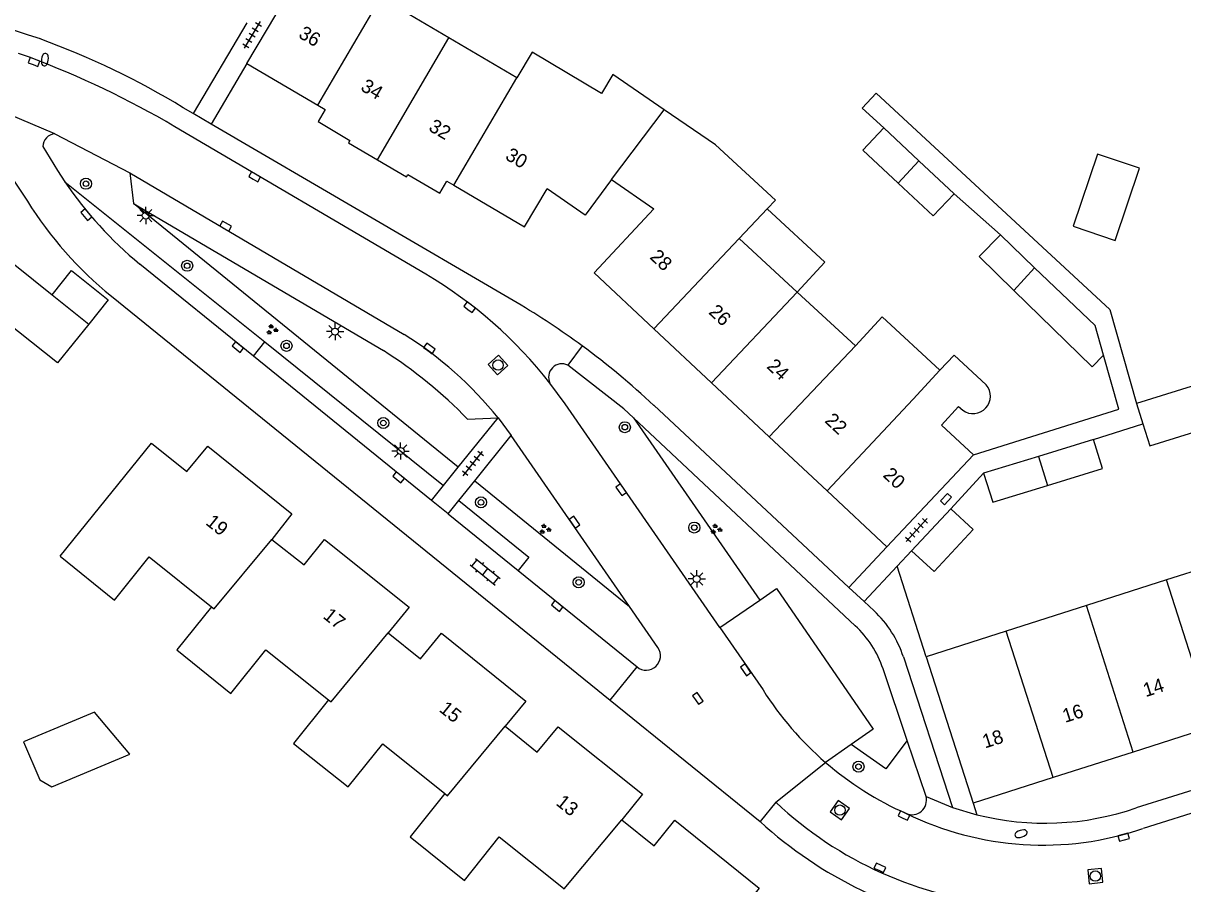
# Model space of a CAD drawing. Extents: x 136000 to 138005, y 398500 to 400500.
# Drawn here: x 137374 to 137457.7, y 398915.6 to 398977.7 of the extents above; entities that cross this region are included whole.
import ezdxf

# ---------------------------------------------------------------- set-up
doc = ezdxf.new("R2010")
doc.units = 0
for name, color, linetype in [('gg-afsc-erfafscheiding', 7, 'Continuous'), ('gg-afsc-muur', 7, 'Continuous'), ('gg-anno-huisnummerreeks BGT', 7, 'Continuous'), ('gg-bbg-bijgebouw', 7, 'Continuous'), ('gg-bbg-gedigitaliseerde bebouwing', 7, 'Continuous'), ('gg-bbg-gedigitaliseerde bijgebouw', 7, 'Continuous'), ('gg-bbg-hoofdgebouw', 7, 'Continuous'), ('gg-bbg-luifel en loopbrug', 7, 'Continuous'), ('gg-bbg-tussenscheiding', 7, 'Continuous'), ('gg-knt-verharding', 7, 'Continuous'), ('gt-grn-groengrens', 7, 'Continuous'), ('gt-grn-vlakafsluiter', 7, 'Continuous'), ('gt-grn-weggrens', 7, 'Continuous'), ('gt-symb-boom', 7, 'Continuous'), ('gt-symb-brandkraan', 7, 'Continuous'), ('gt-symb-groenvak', 7, 'Continuous'), ('gt-symb-klinker verharding', 7, 'Continuous'), ('gt-symb-kolk', 7, 'Continuous'), ('gt-symb-kolk center center', 7, 'Continuous'), ('gt-symb-lichtmast', 7, 'Continuous'), ('gt-symb-rioolschacht', 7, 'Continuous'), ('gt-symb-tegel verharding', 7, 'Continuous')]:
    doc.layers.add(name, color=color, linetype=linetype)

# ---------------------------------------------------------------- blocks, each defined once
blk = doc.blocks.new('gt0-TEG1')
at = {"layer": 'gt-symb-tegel verharding'}
for p, q in [((-1.125, 0), (1.125, 0)), ((-0.9, -0.25), (-0.9, 0.25)), ((-0.45, -0.25), (-0.45, 0.25)), ((0, -0.25), (0, 0.25)), ((0.45, -0.25), (0.45, 0.25)), ((0.9, -0.25), (0.9, 0.25))]:
    blk.add_line(p, q, dxfattribs=at)
blk = doc.blocks.new('gt0-KOLK')
at = {"layer": 'gt-symb-kolk'}
blk.add_lwpolyline([(0, 0), (0.375, 0), (0.375, 0.4), (-0.375, 0.4), (-0.375, 0), (0, 0)], dxfattribs=at)
blk = doc.blocks.new('gt0-BR')
at = {"layer": 'gt-symb-brandkraan'}
for centre, radius, start, end in [((-0.244, 0), 0.206, 107.56694, 252.43307), ((0.599, -2.664), 3, 106.89205, 107.56694), ((0, -0.691), 0.938, 73.10799, 106.89205), ((-0.599, -2.664), 3, 72.43309, 73.10799), ((0.244, 0), 0.206, 287.56695, 72.43309), ((0.599, 2.664), 3, 252.43307, 253.10797), ((0, 0.691), 0.938, 253.10797, 286.89206), ((-0.599, 2.664), 3, 286.89206, 287.56695)]:
    blk.add_arc(centre, radius, start, end, dxfattribs=at)
blk = doc.blocks.new('gt0-BOOM')
at = {"layer": 'gt-symb-boom'}
for radius in [0.4, 0.2]:
    blk.add_circle((0, 0), radius, dxfattribs=at)
blk = doc.blocks.new('gt0-LMAST')
at = {"layer": 'gt-symb-lichtmast'}
for p, q in [((-0.182, 0.173), (-0.447, 0.438)), ((-0.005, 0.246), (-0.005, 0.621)), ((0.172, 0.173), (0.437, 0.438)), ((-0.255, -0.004), (-0.63, -0.004)), ((-0.182, -0.181), (-0.447, -0.446)), ((-0.005, -0.254), (-0.005, -0.629)), ((0.437, -0.446), (0.172, -0.181)), ((0.245, -0.004), (0.62, -0.004))]:
    blk.add_line(p, q, dxfattribs=at)
blk.add_circle((-0.005, -0.004), 0.25, dxfattribs=at)
blk = doc.blocks.new('gt0-KOLKCC')
at = {"layer": 'gt-symb-kolk center center'}
blk.add_lwpolyline([(-0.375, 0.2), (0.375, 0.2), (0.375, -0.2), (-0.375, -0.2)], close=True, dxfattribs=at)
blk = doc.blocks.new('gt0-KL1')
at = {"layer": 'gt-symb-klinker verharding'}
for p, q in [((-1.15, 0.3), (1.15, 0.3)), ((-1, -0.3), (-1, 0.3)), ((-0.5, 0.3), (-0.5, 0.45)), ((0, -0.3), (0, 0.3)), ((0.5, 0.3), (0.5, 0.45)), ((1, -0.3), (1, 0.3)), ((-1.15, -0.3), (1.15, -0.3)), ((-0.5, -0.45), (-0.5, -0.3)), ((0.5, -0.45), (0.5, -0.3))]:
    blk.add_line(p, q, dxfattribs=at)
blk = doc.blocks.new('gt0-RS')
at = {"layer": 'gt-symb-rioolschacht'}
blk.add_lwpolyline([(-0.5, -0.5), (0.5, -0.5), (0.5, 0.5), (-0.5, 0.5)], close=True, dxfattribs=at)
blk.add_circle((0, 0), 0.375, dxfattribs=at)
blk = doc.blocks.new('gt0-GRVAK')
at = {"layer": 'gt-symb-groenvak'}
for p, q in [((-0.11, 0.189), (-0.228, 0.24)), ((-0.182, 0.153), (0.088, 0.153)), ((-0.091, 0.211), (-0.156, 0.322)), ((-0.047, 0.214), (-0.047, 0.393)), ((-0.004, 0.211), (0.061, 0.322)), ((0.015, 0.189), (0.133, 0.24)), ((0.262, -0.052), (0.197, 0.059)), ((0.305, -0.049), (0.305, 0.13)), ((0.349, -0.052), (0.414, 0.059)), ((-0.245, -0.228), (-0.363, -0.177)), ((-0.318, -0.264), (-0.047, -0.264)), ((-0.226, -0.206), (-0.291, -0.095)), ((-0.183, -0.203), (-0.183, -0.024)), ((-0.139, -0.206), (-0.074, -0.095)), ((-0.12, -0.228), (-0.002, -0.177)), ((0.243, -0.074), (0.125, -0.023)), ((0.17, -0.11), (0.441, -0.11)), ((0.368, -0.074), (0.486, -0.023))]:
    blk.add_line(p, q, dxfattribs=at)

msp = doc.modelspace()

# ---------------------------------------------------------------- linework, layer by layer
at = {"layer": 'gg-afsc-erfafscheiding'}
for p, q in [((137441.219, 398965.366), (137444.568, 398962.413)), ((137453.113, 398949.827), (137452.004, 398953.716)), ((137442.633, 398946.516), (137453.113, 398949.827)), ((137451.273, 398947.632), (137454.85, 398948.76)), ((137440.975, 398942.628), (137443.35, 398945.188))]:
    msp.add_line(p, q, dxfattribs=at)
msp.add_lwpolyline([(137436.148, 398970.127), (137434.596, 398971.56), (137435.588, 398972.635), (137452.46, 398957.01), (137454.393, 398950.231)], dxfattribs=at)
at = {"layer": 'gg-afsc-muur'}
for p, q in [((137437.124, 398938.492), (137438.151, 398939.592)), ((137439.216, 398931.944), (137437.124, 398938.492))]:
    msp.add_line(p, q, dxfattribs=at)
at = {"layer": 'gg-bbg-bijgebouw'}
for q in [(137440.975, 398942.628), (137439.781, 398938.108)]:
    msp.add_line((137438.151, 398939.592), q, dxfattribs=at)
at = {"layer": 'gg-bbg-gedigitaliseerde bebouwing'}
for p, q in [((137404.753, 398976.633), (137399.847, 398979.535)), ((137409.659, 398973.732), (137404.753, 398976.633)), ((137423.997, 398968.896), (137420.307, 398971.436)), ((137427.736, 398964.279), (137425.72, 398962.133)), ((137429.901, 398958.272), (137425.72, 398962.133)), ((137434.096, 398954.399), (137429.901, 398958.272)), ((137376.712, 398939.197), (137383.302, 398947.361)), ((137387.633, 398935.546), (137385.144, 398932.442)), ((137385.144, 398932.442), (137389.04, 398929.298)), ((137396.067, 398928.837), (137393.548, 398925.69)), ((137393.548, 398925.69), (137397.489, 398922.544)), ((137404.479, 398922.072), (137401.967, 398918.946)), ((137401.967, 398918.946), (137405.884, 398915.793))]:
    msp.add_line(p, q, dxfattribs=at)
for points in [[(137415.786, 398972.619), (137410.764, 398975.596), (137409.659, 398973.732)], [(137420.307, 398971.436), (137416.597, 398973.99), (137415.786, 398972.619)], [(137423.997, 398968.896), (137428.322, 398964.903), (137427.736, 398964.279)], [(137440.203, 398952.627), (137436.032, 398956.476), (137434.096, 398954.399)], [(137378.775, 398955.963), (137376.526, 398953.152), (137372.775, 398956.151), (137368.017, 398950.188)], [(137443.544, 398951.577), (137441.217, 398953.725), (137440.203, 398952.627)], [(137442.633, 398946.516), (137440.304, 398948.666), (137441.547, 398950.012), (137441.845, 398949.737)], [(137376.712, 398939.197), (137380.632, 398936.035), (137383.134, 398939.154), (137387.633, 398935.546)], [(137389.04, 398929.298), (137391.559, 398932.445), (137396.067, 398928.837)], [(137397.489, 398922.544), (137400.001, 398925.67), (137404.479, 398922.072)], [(137405.884, 398915.793), (137408.394, 398918.942), (137412.905, 398915.346)]]:
    msp.add_lwpolyline(points, dxfattribs=at)
msp.add_arc((137442.579, 398950.764), 1.262, 234.4344, 40.12871, dxfattribs=at)
at = {"layer": 'gg-bbg-gedigitaliseerde bijgebouw'}
for p, q in [((137438.682, 398967.748), (137436.148, 398970.127)), ((137441.219, 398965.366), (137438.682, 398967.748)), ((137447.026, 398960.02), (137444.568, 398962.413)), ((137458.335, 398951.456), (137454.393, 398950.231)), ((137454.393, 398950.231), (137454.85, 398948.76)), ((137451.273, 398947.632), (137447.317, 398946.413)), ((137447.317, 398946.413), (137443.35, 398945.188))]:
    msp.add_line(p, q, dxfattribs=at)
for points in [[(137436.148, 398970.127), (137434.645, 398968.526), (137437.189, 398966.137)], [(137452.855, 398962.003), (137454.611, 398967.215), (137451.579, 398968.237), (137449.823, 398963.024), (137452.855, 398962.003)], [(137437.189, 398966.137), (137439.716, 398963.765), (137441.219, 398965.366)], [(137444.568, 398962.413), (137443.028, 398960.831), (137445.528, 398958.397)], [(137452.004, 398953.716), (137451.392, 398955.861), (137447.026, 398960.02)], [(137445.528, 398958.397), (137451.193, 398952.883), (137452.004, 398953.716)], [(137454.85, 398948.76), (137455.339, 398947.184), (137459.281, 398948.409)], [(137447.963, 398944.316), (137451.919, 398945.535), (137451.273, 398947.632)], [(137443.35, 398945.188), (137444.007, 398943.097), (137447.963, 398944.316)], [(137439.781, 398938.108), (137442.589, 398941.127), (137440.975, 398942.628)], [(137374.08, 398925.809), (137375.236, 398923.048), (137376.106, 398922.557), (137381.733, 398924.914), (137379.193, 398927.95), (137374.08, 398925.809)]]:
    msp.add_lwpolyline(points, dxfattribs=at)
at = {"layer": 'gg-bbg-hoofdgebouw'}
for p, q in [((137390.196, 398974.776), (137394.767, 398982.519)), ((137390.196, 398974.776), (137395.305, 398971.767)), ((137395.305, 398971.767), (137395.833, 398971.456)), ((137404.617, 398966.283), (137405.13, 398965.981)), ((137376.144, 398958.068), (137378.775, 398955.963)), ((137419.551, 398955.617), (137423.727, 398951.709)), ((137423.727, 398951.709), (137427.882, 398947.821)), ((137427.882, 398947.821), (137432.05, 398943.92)), ((137436.377, 398939.871), (137442.633, 398946.516)), ((137432.05, 398943.92), (137436.377, 398939.871)), ((137462.06, 398939.251), (137456.549, 398937.488)), ((137456.549, 398937.488), (137450.77, 398935.64)), ((137450.77, 398935.64), (137444.99, 398933.791)), ((137444.99, 398933.791), (137439.216, 398931.944)), ((137439.216, 398931.944), (137442.59, 398921.37)), ((137459.93, 398926.912), (137454.15, 398925.065)), ((137454.15, 398925.065), (137448.37, 398923.217)), ((137448.37, 398923.217), (137442.59, 398921.37))]:
    msp.add_line(p, q, dxfattribs=at)
for points in [[(137395.833, 398971.456), (137395.32, 398970.597), (137397.618, 398969.225), (137397.512, 398969.044), (137399.612, 398967.813)], [(137399.612, 398967.813), (137401.698, 398966.59), (137401.801, 398966.755), (137404.107, 398965.41), (137404.617, 398966.283)], [(137416.488, 398966.396), (137414.598, 398963.832), (137411.85, 398965.728)], [(137416.488, 398966.396), (137419.565, 398964.276), (137415.237, 398959.655), (137419.551, 398955.617)], [(137405.13, 398965.981), (137410.22, 398962.983), (137411.85, 398965.728)], [(137363.318, 398958.344), (137366.109, 398961.841), (137367.182, 398960.992), (137369.256, 398963.576), (137376.144, 398958.068)], [(137383.302, 398947.361), (137385.858, 398945.326), (137387.366, 398947.152), (137393.438, 398942.253), (137391.982, 398940.418)], [(137391.982, 398940.418), (137394.315, 398938.578), (137395.794, 398940.405), (137401.896, 398935.522), (137400.395, 398933.662)], [(137400.395, 398933.662), (137402.72, 398931.803), (137404.221, 398933.643), (137410.311, 398928.749), (137408.827, 398926.924)], [(137408.827, 398926.924), (137411.14, 398925.066), (137412.641, 398926.888), (137418.732, 398922.015), (137417.244, 398920.178)], [(137417.244, 398920.178), (137419.572, 398918.294), (137421.065, 398920.154), (137427.16, 398915.25), (137426.287, 398914.159)]]:
    msp.add_lwpolyline(points, dxfattribs=at)
at = {"layer": 'gg-bbg-luifel en loopbrug'}
for points in [[(137429.901, 398958.272), (137431.899, 398960.435), (137427.736, 398964.279)], [(137376.144, 398958.068), (137377.543, 398959.818), (137380.175, 398957.713), (137378.775, 398955.963)]]:
    msp.add_lwpolyline(points, dxfattribs=at)
at = {"layer": 'gg-bbg-tussenscheiding'}
for p, q in [((137395.305, 398971.767), (137399.847, 398979.535)), ((137399.612, 398967.813), (137404.753, 398976.633)), ((137405.13, 398965.981), (137409.659, 398973.732)), ((137416.488, 398966.396), (137420.307, 398971.436)), ((137437.189, 398966.137), (137438.682, 398967.748)), ((137419.551, 398955.617), (137425.72, 398962.133)), ((137447.026, 398960.02), (137445.528, 398958.397)), ((137423.727, 398951.709), (137429.901, 398958.272)), ((137427.882, 398947.821), (137434.096, 398954.399)), ((137438.276, 398950.539), (137440.203, 398952.627)), ((137432.05, 398943.92), (137438.276, 398950.539)), ((137447.317, 398946.413), (137447.963, 398944.316)), ((137459.93, 398926.912), (137456.549, 398937.488)), ((137454.15, 398925.065), (137450.77, 398935.64)), ((137448.37, 398923.217), (137444.99, 398933.791))]:
    msp.add_line(p, q, dxfattribs=at)
for points in [[(137387.633, 398935.546), (137387.82, 398935.396), (137391.982, 398940.418)], [(137396.067, 398928.837), (137396.265, 398928.679), (137400.395, 398933.662)], [(137404.479, 398922.072), (137404.673, 398921.916), (137408.827, 398926.924)], [(137412.905, 398915.346), (137413.087, 398915.201), (137417.244, 398920.178)]]:
    msp.add_lwpolyline(points, dxfattribs=at)
at = {"layer": 'gg-knt-verharding'}
for p, q in [((137374.427, 398976.824), (137371.858, 398977.663)), ((137390.188, 398977.721), (137386.318, 398971.163)), ((137375.283, 398976.544), (137374.427, 398976.824)), ((137374.499, 398975.225), (137373.7, 398975.486)), ((137390.196, 398974.776), (137387.616, 398970.404)), ((137386.318, 398971.163), (137385.6, 398971.583)), ((137387.616, 398970.404), (137386.318, 398971.163)), ((137370.783, 398970.124), (137374.347, 398964.842)), ((137376.333, 398969.704), (137381.73, 398966.882)), ((137403.093, 398959.557), (137385, 398970.213)), ((137409.681, 398957.496), (137387.616, 398970.404)), ((137381.73, 398966.882), (137401.548, 398955.215)), ((137381.73, 398966.882), (137382.016, 398964.673)), ((137382.016, 398964.673), (137400.039, 398954.043)), ((137390.655, 398953.649), (137382.46, 398960.288)), ((137380.41, 398957.966), (137416.408, 398928.815)), ((137403.511, 398943.235), (137390.655, 398953.649)), ((137433.626, 398936.956), (137419.556, 398950.096)), ((137405.436, 398945.624), (137408.316, 398949.198)), ((137406.116, 398949.091), (137408.316, 398949.198)), ((137408.316, 398949.198), (137409.251, 398947.918)), ((137434.094, 398934.186), (137418.077, 398949.201)), ((137406.631, 398944.652), (137409.251, 398947.918)), ((137417.798, 398935.568), (137409.251, 398947.918)), ((137404.376, 398944.308), (137405.436, 398945.624)), ((137405.49, 398943.229), (137406.631, 398944.652)), ((137403.511, 398943.235), (137404.376, 398944.308)), ((137404.708, 398942.254), (137403.511, 398943.235)), ((137404.708, 398942.254), (137405.49, 398943.229)), ((137404.708, 398942.254), (137409.759, 398938.163)), ((137436.377, 398939.871), (137433.626, 398936.956)), ((137409.759, 398938.163), (137418.345, 398931.207)), ((137437.124, 398938.492), (137434.731, 398935.924)), ((137434.731, 398935.924), (137433.626, 398936.956)), ((137419.85, 398932.603), (137417.798, 398935.568)), ((137424.319, 398934.052), (137427.212, 398936.038)), ((137435.442, 398935.261), (137434.731, 398935.924)), ((137424.319, 398934.052), (137427.433, 398929.548)), ((137495.501, 398933.955), (137454.356, 398921.033)), ((137497.468, 398933.045), (137454.853, 398919.544)), ((137437.567, 398931.93), (137441.118, 398921.069)), ((137437.836, 398925.905), (137436.097, 398931.068)), ((137416.408, 398928.815), (137427.227, 398920.053)), ((137433.801, 398925.619), (137431.939, 398924.323)), ((137439.199, 398921.86), (137437.836, 398925.905)), ((137428.358, 398921.437), (137427.227, 398920.053)), ((137441.118, 398921.069), (137442.854, 398920.545))]:
    msp.add_line(p, q, dxfattribs=at)
for points in [[(137375.467, 398968.773), (137376.524, 398967.037), (137377.057, 398966.227)], [(137418.077, 398949.201), (137417.386, 398949.849), (137413.356, 398952.997)], [(137424.319, 398934.052), (137413.151, 398950.205), (137412.059, 398951.691)], [(137427.212, 398936.038), (137428.417, 398936.866), (137435.378, 398926.716), (137433.801, 398925.619)]]:
    msp.add_lwpolyline(points, dxfattribs=at)
for centre, radius, start, end in [((137355.249, 398921.673), 58.414, 58.69579, 69.94242), ((137350.304, 398911.026), 68.606, 59.62085, 69.35), ((137376.416, 398968.759), 0.949, 95.00508, 179.13805), ((137400.855, 398982.45), 28.802, 214.28231, 230.30635), ((137398.082, 398979.66), 27.981, 211.97634, 230.83295), ((137386.89, 398932.045), 31.929, 37.97415, 59.50397), ((137380.392, 398908.088), 57.437, 53.71986, 59.34018), ((137386.651, 398931.644), 27.884, 39.0164, 57.70706), ((137382.438, 398926.239), 32.907, 43.98349, 57.665), ((137380.497, 398908.273), 57.225, 46.9573, 53.6955), ((137412.924, 398952.129), 0.97, 63.55007, 206.84613), ((137430.024, 398929.461), 7.937, 18.12252, 46.94888), ((137428.907, 398928.652), 7.585, 18.57615, 46.85714), ((137418.997, 398932.013), 1.037, 231.04604, 34.65041), ((137447.367, 398942.184), 23.602, 212.3694, 229.17906), ((137447.345, 398942.183), 23.587, 229.21948, 246.02806), ((137447.299, 398941.579), 27.649, 226.75984, 264.93492), ((137438.178, 398921.599), 1.054, 246.72029, 14.3574), ((137447.622, 398940.762), 22.416, 243.90382, 288.81788), ((137447.788, 398940.056), 20.125, 255.80926, 289.04965), ((137447.544, 398942.151), 30.019, 227.4045, 261.24846)]:
    msp.add_arc(centre, radius, start, end, dxfattribs=at)
at = {"layer": 'gt-grn-groengrens'}
for p, q in [((137377.057, 398966.227), (137391.492, 398954.682)), ((137405.436, 398945.624), (137382.016, 398964.673)), ((137390.655, 398953.649), (137391.492, 398954.682)), ((137391.492, 398954.682), (137404.376, 398944.308)), ((137418.077, 398949.201), (137427.212, 398936.038)), ((137406.631, 398944.652), (137417.798, 398935.568))]:
    msp.add_line(p, q, dxfattribs=at)
for points in [[(137405.49, 398943.229), (137410.54, 398939.137), (137409.759, 398938.163)], [(137437.836, 398925.905), (137436.289, 398923.845), (137433.801, 398925.619)]]:
    msp.add_lwpolyline(points, dxfattribs=at)
at = {"layer": 'gt-grn-vlakafsluiter'}
msp.add_line((137442.59, 398921.37), (137442.854, 398920.545), dxfattribs=at)
at = {"layer": 'gt-grn-weggrens'}
for p, q in [((137376.333, 398969.704), (137371.637, 398971.694)), ((137414.379, 398954.39), (137413.356, 398952.997)), ((137416.408, 398928.815), (137418.345, 398931.207)), ((137428.358, 398921.437), (137431.939, 398924.323)), ((137439.199, 398921.86), (137441.118, 398921.069))]:
    msp.add_line(p, q, dxfattribs=at)

# ---------------------------------------------------------------- block references
at = {"layer": 'gt-symb-boom'}
for p in [(137378.571, 398966.091), (137385.879, 398960.171), (137393.048, 398954.391), (137400.03, 398948.821), (137417.46, 398948.516), (137407.082, 398943.088), (137422.47, 398941.272), (137414.13, 398937.321), (137434.324, 398924.008)]:
    msp.add_blockref('gt0-BOOM', p, dxfattribs=at)
at = {"layer": 'gt-symb-brandkraan'}
for p, rotation in [((137375.613, 398975.055), 82.41293093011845), ((137446.054, 398919.17), 17.692300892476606)]:
    msp.add_blockref('gt0-BR', p, dxfattribs=dict(at, rotation=rotation))
at = {"layer": 'gt-symb-groenvak'}
for p in [(137391.99, 398955.554), (137411.683, 398941.155), (137424.032, 398941.155)]:
    msp.add_blockref('gt0-GRVAK', p, dxfattribs=at)
at = {"layer": 'gt-symb-klinker verharding', "rotation": -38.990994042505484}
msp.add_blockref('gt0-KL1', (137407.392, 398938.082), dxfattribs=at)
at = {"layer": 'gt-symb-kolk'}
for p, rotation in [((137374.763, 398974.696), -20.97171056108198), ((137390.644, 398966.426), -30.46264004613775), ((137378.44, 398963.735), -50.355825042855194), ((137388.557, 398962.868), -30.462640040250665), ((137406.137, 398957.019), -37.72926989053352), ((137389.409, 398954.144), -38.99099404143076), ((137403.246, 398954.044), -36.50328298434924), ((137401.008, 398944.748), -38.990994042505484), ((137417.032, 398943.885), -55.341063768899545), ((137413.661, 398941.548), -55.341063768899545), ((137412.453, 398935.46), -38.990994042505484), ((137426.021, 398930.888), -55.3410637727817), ((137422.565, 398928.825), -55.341063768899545), ((137437.521, 398920.3), -25.02727878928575), ((137453.51, 398918.725), 15.008913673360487), ((137435.781, 398916.532), -25.027278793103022)]:
    msp.add_blockref('gt0-KOLK', p, dxfattribs=dict(at, rotation=rotation))
at = {"layer": 'gt-symb-kolk center center', "rotation": -133.25692965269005}
msp.add_blockref('gt0-KOLKCC', (137440.632, 398943.331), dxfattribs=at)
at = {"layer": 'gt-symb-lichtmast'}
for p in [(137382.898, 398963.801), (137396.556, 398955.426), (137401.287, 398946.803), (137422.656, 398937.57)]:
    msp.add_blockref('gt0-LMAST', p, dxfattribs=at)
at = {"layer": 'gt-symb-rioolschacht'}
for p, rotation in [((137408.313, 398953.003), 41.99999127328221), ((137432.98, 398920.873), -35.024873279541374), ((137451.413, 398916.111), 6.030008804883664)]:
    msp.add_blockref('gt0-RS', p, dxfattribs=dict(at, rotation=rotation))
at = {"layer": 'gt-symb-tegel verharding'}
for p, rotation in [((137390.564, 398976.836), -120.84590456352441), ((137406.495, 398945.894), 51.170175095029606), ((137438.513, 398941.084), -132.4471018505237)]:
    msp.add_blockref('gt0-TEG1', p, dxfattribs=dict(at, rotation=rotation))

# ---------------------------------------------------------------- texts
at = {"layer": 'gg-anno-huisnummerreeks BGT'}
for s, rotation, p in [('36', 329.5, (137393.842, 398976.691)), ('34', 329.2, (137398.331, 398972.876)), ('32', 329.7, (137403.235, 398969.971)), ('30', 329.5, (137408.766, 398967.901)), ('28', 316.9, (137419.205, 398960.735)), ('26', 316.9, (137423.45, 398956.762)), ('24', 316.9, (137427.642, 398952.839)), ('22', 316.9, (137431.827, 398948.922)), ('20', 316.9, (137436.025, 398944.994)), ('19', 321.1, (137387.155, 398941.54)), ('17', 321.3, (137395.616, 398934.786)), ('14', 17.7, (137455.044, 398929.026)), ('15', 321.2, (137403.997, 398928.05)), ('16', 17.7, (137449.229, 398927.167)), ('18', 17.7, (137443.449, 398925.32)), ('13', 321.3, (137412.426, 398921.299))]:
    msp.add_text(s, height=1, rotation=rotation, dxfattribs=at).set_placement(p)

doc.saveas('drawing.dxf')
